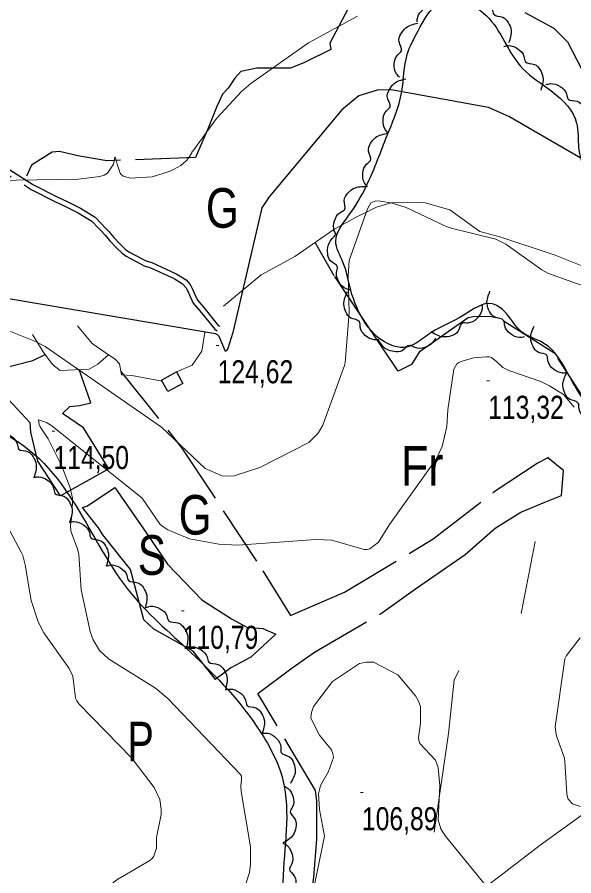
# Model space of a CAD drawing. Extents: x 483847 to 488453, y 4383581 to 4386795.
# Drawn here: x 485545.1 to 485756, y 4384534.4 to 4384859.8 of the extents above; entities that cross this region are included whole.
import ezdxf
from ezdxf.enums import TextEntityAlignment as Align

# ---------------------------------------------------------------- set-up
doc = ezdxf.new("R2010")
doc.units = 0
doc.header["$LTSCALE"] = 3.8
doc.linetypes.add('LONG_DASHED', pattern=[7.5, 6, -1.5])
doc.linetypes.add('MEDIUM_DASHED', pattern=[4.5, 3, -1.5])
for name, color, linetype, lineweight in [('25', 7, 'LONG_DASHED', 25), ('27', 7, 'Continuous', 25), ('38', 7, 'Continuous', 25), ('48', 7, 'MEDIUM_DASHED', 25), ('51', 7, 'Continuous', 13), ('7', 7, 'Continuous', 13), ('8', 7, 'Continuous', 25), ('9', 7, 'Continuous', 13)]:
    doc.layers.add(name, color=color, linetype=linetype, lineweight=lineweight)
doc.layers.add('31', color=7, linetype='Continuous')

msp = doc.modelspace()

# ---------------------------------------------------------------- linework, layer by layer
at = {"layer": '25'}
for points in [[(485670.52, 4384863.12), (485663.58, 4384850.02), (485663.92, 4384847.53), (485653.94, 4384842.65), (485648.66, 4384840.47), (485635.9, 4384840.51), (485629.88, 4384839.24), (485627.59, 4384836.72), (485624.99, 4384832.86), (485622.86, 4384830.64), (485620.69, 4384826.02), (485617.42, 4384817.74), (485612.68, 4384806.7), (485579.05, 4384805.38), (485568.05, 4384807.34), (485561.16, 4384808.86), (485558.38, 4384808.68), (485550.44, 4384803.76), (485548.65, 4384799.59)], [(485737.43, 4384861.64), (485748.45, 4384855.7), (485753.63, 4384850.45), (485760.78, 4384836.54), (485771.9, 4384816.65), (485793.75, 4384806.88), (485797.87, 4384806.37), (485801.17, 4384806.25), (485806.02, 4384804.3), (485828.24, 4384779), (485843, 4384751.47), (485846.99, 4384736.33), (485846.93, 4384721.85), (485847.05, 4384709.24), (485846.79, 4384707.07), (485840.9, 4384693.5), (485835.52, 4384684.5), (485831.96, 4384682.3), (485820.15, 4384680.22)], [(485819.28, 4384679), (485816.96, 4384677.78), (485807.22, 4384673.27), (485791.86, 4384664.71), (485789.3, 4384664.07), (485784.02, 4384667.45), (485780.06, 4384678.76), (485774.63, 4384687.55), (485773.81, 4384693.41), (485773.09, 4384695.37), (485770.95, 4384698.1), (485762.37, 4384711.51), (485748.86, 4384732.34), (485727.51, 4384745.77), (485724.07, 4384746.42), (485717.84, 4384746.21), (485716.04, 4384745.94), (485697.39, 4384732.85), (485694.47, 4384728.16), (485689.48, 4384725.68), (485678.02, 4384742.58), (485665.24, 4384761.82), (485657.95, 4384774.45)], [(485579.78, 4384688.69), (485561.47, 4384678.37), (485552.95, 4384691.55), (485551.46, 4384697.2), (485550.26, 4384702.61), (485550.01, 4384706.15), (485541.73, 4384714.89), (485540.59, 4384713.48), (485538.23, 4384711.19), (485528.09, 4384715.84), (485531.37, 4384724.72), (485551.02, 4384729.69), (485555.66, 4384732)], [(485579.78, 4384688.69), (485570.17, 4384704.13), (485562.29, 4384709.57), (485564.96, 4384712.23), (485568.71, 4384712.71), (485572.93, 4384713.7), (485568.58, 4384726.24)], [(485584.36, 4384725.56), (485607.5, 4384696.54), (485638.2, 4384649.96), (485648.69, 4384633.07), (485669.15, 4384641.93), (485702.75, 4384662.09), (485726.2, 4384680.28), (485742.11, 4384690.79), (485746.5, 4384693.03)], [(485687.56, 4384502.33), (485654, 4384480.07), (485653.16, 4384484.29), (485654.39, 4384496.8), (485654.69, 4384507.45), (485654.88, 4384515.55), (485657.55, 4384533.9), (485658.58, 4384548.29), (485658.64, 4384562.84), (485658.17, 4384566.75), (485636.26, 4384603.46), (485649.23, 4384613.18), (485657.79, 4384619.13), (485683.14, 4384633.93), (485696.03, 4384643.2), (485714.83, 4384656.21), (485726.15, 4384666.18), (485735.99, 4384672.27), (485744.97, 4384675.96), (485751.39, 4384678.5), (485752.05, 4384688.02), (485746.19, 4384692.88)], [(485620.24, 4384608.87), (485611.73, 4384619.57), (485596.84, 4384627.89), (485593.06, 4384631.47), (485588.01, 4384650.45), (485577.54, 4384663.58), (485575.85, 4384666.31), (485573.5, 4384669.34), (485569.88, 4384673.97), (485571.7, 4384674.62), (485582.08, 4384681.6)], [(485582.08, 4384681.6), (485594.13, 4384664.32), (485602.07, 4384652.57), (485615.08, 4384639.03), (485626.23, 4384631.82), (485632.04, 4384628.66), (485638.11, 4384628.12), (485643.11, 4384625.95), (485633.6, 4384617.3), (485626.04, 4384613.21), (485622.86, 4384610.78), (485620.13, 4384608.79)]]:
    msp.add_lwpolyline(points, dxfattribs=at)
at = {"layer": '27'}
for points in [[(485696.62, 4384858.05), (485696.86, 4384859.81), (485699.1, 4384862.86), (485702.55, 4384864.19), (485704.6, 4384864.12), (485706.56, 4384867.08), (485709.18, 4384868.5), (485712.2, 4384868.72), (485716.62, 4384866.47)], [(485820.93, 4384786.91), (485829.93, 4384776.12), (485837.9, 4384756.42), (485840.34, 4384733.43), (485842.37, 4384722.82), (485842.22, 4384712.24), (485841.81, 4384704.82), (485837.4, 4384695.88), (485833.39, 4384687.98), (485825.25, 4384685.17), (485818.69, 4384683.54), (485807.82, 4384705.15), (485800.72, 4384701.88), (485808.47, 4384677.31), (485810.73, 4384672.55), (485802.75, 4384665.31), (485793.07, 4384665.67), (485784.72, 4384668.87), (485779.53, 4384678.4), (485772.65, 4384691.03), (485766.02, 4384704.78), (485755.6, 4384721.43), (485746.57, 4384734.84), (485744.49, 4384736.3), (485736.37, 4384740.47), (485729.51, 4384748.52), (485725.04, 4384751.21), (485714.1, 4384746.79), (485702, 4384740.29), (485696.24, 4384736.32), (485692.16, 4384734.72), (485687.22, 4384735.4), (485671.47, 4384756.41), (485668.54, 4384767.03), (485665.8, 4384774.95), (485670.52, 4384784.41), (485677.36, 4384795.72), (485684.82, 4384813.84), (485690.85, 4384831.69), (485692.85, 4384845.62), (485697.04, 4384854.64), (485705.14, 4384864.95), (485713.55, 4384865.58), (485722.78, 4384860.5), (485736.67, 4384840.26), (485747.95, 4384831.55), (485757.09, 4384819.71), (485757.85, 4384810.25), (485765.69, 4384796.7), (485773.48, 4384795.76), (485779.37, 4384798.61), (485793.86, 4384804.4), (485801.29, 4384804), (485805.65, 4384799.36), (485812.83, 4384792.73), (485820.83, 4384785.71)], [(485717.59, 4384866.84), (485719.34, 4384867.12), (485722.91, 4384865.82), (485725.16, 4384862.9), (485725.66, 4384860.91), (485729.06, 4384859.86), (485731.18, 4384857.76), (485732.23, 4384854.92), (485731.32, 4384850.05)], [(485689.92, 4384837.05), (485688.76, 4384838.4), (485687.98, 4384842.11), (485689.28, 4384845.57), (485690.71, 4384847.05), (485689.8, 4384850.49), (485690.48, 4384853.39), (485692.33, 4384855.78), (485696.96, 4384857.58)], [(485729.5, 4384848.77), (485731.25, 4384849.07), (485734.83, 4384847.82), (485737.13, 4384844.93), (485737.66, 4384842.95), (485741.07, 4384841.95), (485743.22, 4384839.88), (485744.31, 4384837.06), (485743.48, 4384832.17)], [(485685.79, 4384815.81), (485684.6, 4384817.13), (485683.74, 4384820.83), (485684.97, 4384824.31), (485686.36, 4384825.82), (485685.39, 4384829.24), (485686, 4384832.16), (485687.81, 4384834.59), (485692.39, 4384836.48)], [(485745.45, 4384834.26), (485747.18, 4384834.64), (485750.82, 4384833.56), (485753.24, 4384830.77), (485753.86, 4384828.81), (485757.32, 4384827.97), (485759.55, 4384825.99), (485760.77, 4384823.23), (485760.16, 4384818.3)], [(485677.83, 4384795.61), (485676.72, 4384797), (485676.08, 4384800.74), (485677.5, 4384804.14), (485678.98, 4384805.57), (485678.2, 4384809.04), (485678.99, 4384811.92), (485680.92, 4384814.24), (485685.61, 4384815.87)], [(485666.06, 4384777.29), (485665.24, 4384778.87), (485665.33, 4384782.66), (485667.38, 4384785.73), (485669.11, 4384786.84), (485669.01, 4384790.39), (485670.33, 4384793.07), (485672.68, 4384794.97), (485677.59, 4384795.67)], [(485671.4, 4384756.41), (485669.69, 4384756.88), (485666.97, 4384759.52), (485666.12, 4384763.11), (485666.47, 4384765.14), (485663.8, 4384767.48), (485662.74, 4384770.27), (485662.94, 4384773.29), (485665.76, 4384777.36)], [(485399.45, 4384597.4), (485406.34, 4384581.13), (485421, 4384559.75), (485430.77, 4384553.03), (485445.43, 4384556.08), (485497.34, 4384583.58), (485534.6, 4384604.96), (485538.87, 4384620.85), (485539.48, 4384633.68), (485532.16, 4384649.57), (485503.45, 4384702.73), (485503.45, 4384717.39), (485508.95, 4384736.94), (485511.39, 4384744.28), (485519.33, 4384752.22), (485527.27, 4384754.05), (485535.82, 4384743.66), (485534.6, 4384735.11), (485528.49, 4384722.28), (485525.44, 4384710.06), (485535.82, 4384703.95), (485587.12, 4384642.85), (485610.94, 4384619.02), (485637.2, 4384589.08), (485645.75, 4384570.75), (485645.75, 4384532.25), (485647.58, 4384496.81), (485645.14, 4384480.31), (485637.2, 4384471.76), (485617.05, 4384450.37), (485573.69, 4384415.55), (485559.03, 4384404.55), (485550.48, 4384398.44), (485546.2, 4384389.88), (485547.42, 4384377.66), (485553.53, 4384370.33), (485558.42, 4384372.16), (485567.58, 4384380.11), (485586.07, 4384404.96)], [(485682.18, 4384737.65), (485680.4, 4384737.56), (485676.99, 4384739.22), (485675.06, 4384742.37), (485674.77, 4384744.4), (485671.5, 4384745.8), (485669.62, 4384748.11), (485668.87, 4384751.04), (485670.28, 4384755.8)], [(485737.23, 4384738.63), (485735.46, 4384738.43), (485731.96, 4384739.88), (485729.84, 4384742.91), (485729.42, 4384744.92), (485726.07, 4384746.11), (485724.06, 4384748.31), (485723.13, 4384751.19), (485724.25, 4384756.02)], [(485721.27, 4384750.52), (485721.17, 4384748.74), (485719.18, 4384745.52), (485715.85, 4384743.91), (485713.8, 4384743.83), (485712.08, 4384740.71), (485709.59, 4384739.08), (485706.6, 4384738.63), (485702.01, 4384740.51)], [(485753.51, 4384725.1), (485751.74, 4384724.95), (485748.27, 4384726.48), (485746.22, 4384729.55), (485745.84, 4384731.57), (485742.52, 4384732.83), (485740.56, 4384735.08), (485739.69, 4384737.98), (485740.93, 4384742.78)], [(485703.5, 4384738.14), (485702.64, 4384736.58), (485699.42, 4384734.58), (485695.72, 4384734.61), (485693.85, 4384735.44), (485690.92, 4384733.42), (485687.97, 4384733.06), (485685.08, 4384733.97), (485681.81, 4384737.7)], [(485765.07, 4384706.73), (485763.29, 4384706.66), (485759.9, 4384708.35), (485757.99, 4384711.51), (485757.72, 4384713.55), (485754.46, 4384714.97), (485752.6, 4384717.3), (485751.87, 4384720.24), (485753.32, 4384724.98)], [(485537.44, 4384702.03), (485539.19, 4384702.33), (485542.77, 4384701.08), (485545.07, 4384698.19), (485545.6, 4384696.21), (485549.02, 4384695.22), (485551.16, 4384693.14), (485552.26, 4384690.32), (485551.42, 4384685.43)], [(485551.34, 4384685.37), (485553.1, 4384685.62), (485556.65, 4384684.29), (485558.87, 4384681.34), (485559.36, 4384679.35), (485562.75, 4384678.27), (485564.84, 4384676.14), (485565.86, 4384673.29), (485564.9, 4384668.43)], [(485564.84, 4384668.37), (485566.59, 4384668.67), (485570.17, 4384667.42), (485572.46, 4384664.52), (485572.99, 4384662.54), (485576.4, 4384661.54), (485578.54, 4384659.46), (485579.63, 4384656.64), (485578.79, 4384651.75)], [(485578.88, 4384651.83), (485580.62, 4384652.21), (485584.25, 4384651.11), (485586.66, 4384648.32), (485587.28, 4384646.36), (485590.73, 4384645.51), (485592.96, 4384643.52), (485594.17, 4384640.75), (485593.54, 4384635.83)], [(485593.85, 4384636.13), (485595.57, 4384636.57), (485599.25, 4384635.64), (485601.78, 4384632.95), (485602.47, 4384631.02), (485605.96, 4384630.32), (485608.27, 4384628.43), (485609.6, 4384625.71), (485609.18, 4384620.77)], [(485609.26, 4384620.84), (485610.99, 4384621.22), (485614.63, 4384620.14), (485617.05, 4384617.35), (485617.67, 4384615.4), (485621.13, 4384614.56), (485623.36, 4384612.58), (485624.58, 4384609.81), (485623.96, 4384604.89)], [(485623.99, 4384604.92), (485625.75, 4384605.2), (485629.32, 4384603.94), (485631.6, 4384601.04), (485632.13, 4384599.05), (485635.53, 4384598.04), (485637.67, 4384595.95), (485638.75, 4384593.13), (485637.88, 4384588.24)], [(485638.31, 4384588.51), (485640.08, 4384588.44), (485643.34, 4384586.5), (485645, 4384583.2), (485645.12, 4384581.15), (485648.26, 4384579.49), (485649.94, 4384577.02), (485650.44, 4384574.04), (485648.63, 4384569.42)], [(485586.07, 4384404.96), (485597.78, 4384411.17), (485606.35, 4384417.2), (485622.8, 4384434.3), (485638.04, 4384445.26), (485644.5, 4384445.62), (485658.99, 4384445.86), (485668.07, 4384446.18), (485677.83, 4384446.56), (485685.78, 4384446.52), (485686.16, 4384446.52), (485695.75, 4384445.63), (485705.07, 4384446.85), (485720.26, 4384453.83), (485731.69, 4384460.95), (485744.83, 4384466.76), (485753.85, 4384468.21), (485762.1, 4384467.94), (485771.46, 4384466.38), (485779.77, 4384465.21), (485792.44, 4384459.25), (485803.25, 4384459.25), (485830.42, 4384465.39), (485855.97, 4384473.28), (485881.92, 4384482.28), (485908.3, 4384490.54), (485915.32, 4384493.44), (485922.33, 4384495.59), (485931.48, 4384495.68), (485950.13, 4384498.57), (485982.66, 4384501.4), (486018.63, 4384502.69), (486042.78, 4384507.44), (486070.69, 4384512.67), (486104.24, 4384513.09), (486123.28, 4384517.17), (486134.56, 4384518.36), (486141.25, 4384519.31), (486150.43, 4384521.51), (486171.2, 4384525.11), (486181.12, 4384526.7), (486198.83, 4384526.52), (486209.89, 4384528.39), (486216.24, 4384532.2), (486231.76, 4384541.73), (486248.98, 4384549.44), (486261.04, 4384553.17), (486271.06, 4384556.25), (486282.21, 4384558.87), (486287.69, 4384558.94), (486300.96, 4384558.6), (486310.55, 4384557.18), (486316.3, 4384555.23), (486321.69, 4384554.32), (486328.92, 4384556.7), (486335.23, 4384562.38), (486343.66, 4384568.94), (486364.13, 4384578.33), (486366, 4384578), (486368.6, 4384576.09), (486369.79, 4384575.39), (486372.24, 4384574.08), (486374.23, 4384571.43), (486375.15, 4384567.21), (486374.25, 4384561.97), (486372.4, 4384559.07), (486370.63, 4384555.87), (486352.9, 4384543.97), (486339.38, 4384532.31), (486332.19, 4384527.76), (486317.97, 4384520.39), (486311.22, 4384515.38), (486308.88, 4384513.84), (486298.76, 4384488.69), (486287.54, 4384464.54), (486285.75, 4384455.41), (486283.18, 4384443.07), (486279.57, 4384432.24), (486279.26, 4384426.39), (486278.79, 4384419.5), (486290, 4384406.28), (486334.09, 4384403.62), (486358.16, 4384397.5), (486380.73, 4384396.58), (486398.89, 4384396.32), (486406.69, 4384396.05), (486425.56, 4384393.46), (486433.95, 4384392.44), (486444.35, 4384390.71), (486451.38, 4384388.51), (486459.96, 4384385.16)], [(485646.24, 4384568.48), (485647.75, 4384567.55), (485649.63, 4384564.25), (485649.45, 4384560.56), (485648.54, 4384558.72), (485650.45, 4384555.72), (485650.69, 4384552.75), (485649.65, 4384549.91), (485645.8, 4384546.78)], [(485645.81, 4384546.78), (485647.33, 4384545.88), (485649.26, 4384542.61), (485649.14, 4384538.92), (485648.26, 4384537.06), (485650.22, 4384534.1), (485650.51, 4384531.13), (485649.51, 4384528.27), (485645.71, 4384525.08)]]:
    msp.add_spline(points, degree=3, dxfattribs=at)
at = {"layer": '38'}
msp.add_lwpolyline([(485534.55, 4384806.76), (485551.29, 4384796.28), (485559.92, 4384791.82), (485564.47, 4384789.73), (485569.11, 4384787.4), (485574.57, 4384784.08), (485577.19, 4384781.38), (485578.3, 4384780.17), (485579.86, 4384778.56), (485581.05, 4384777.1), (485581.71, 4384776.27), (485583.91, 4384773.94), (485586.18, 4384771.82), (485587.41, 4384770.84), (485592.68, 4384768.09), (485593.92, 4384767.47), (485596.08, 4384766.85), (485599.83, 4384765.13), (485603.11, 4384763.59), (485605.51, 4384762.49), (485609.06, 4384760.23), (485610.59, 4384758.5), (485611.49, 4384756.8), (485612.36, 4384754.76), (485613.43, 4384752.52), (485615.85, 4384749.82), (485621.27, 4384743.03), (485621.9, 4384742.66)], dxfattribs=at)
at = {"layer": '38', "linetype": 'MEDIUM_DASHED'}
msp.add_lwpolyline([(485533.16, 4384805.33), (485550.33, 4384794.58), (485559.06, 4384790.06), (485563.62, 4384787.97), (485568.16, 4384785.69), (485573.35, 4384782.54), (485575.76, 4384780.04), (485576.88, 4384778.82), (485578.4, 4384777.26), (485579.53, 4384775.87), (485580.23, 4384775), (485582.53, 4384772.55), (485584.91, 4384770.33), (485586.34, 4384769.2), (485591.79, 4384766.34), (485593.21, 4384765.65), (485595.39, 4384765.01), (485599, 4384763.36), (485602.28, 4384761.82), (485604.58, 4384760.77), (485607.77, 4384758.73), (485608.97, 4384757.38), (485609.72, 4384755.96), (485610.58, 4384753.95), (485611.79, 4384751.43), (485614.35, 4384748.56), (485619.97, 4384741.53), (485620.91, 4384740.98)], dxfattribs=at)
at = {"layer": '38', "linetype": 'LONG_DASHED'}
msp.add_spline([(485450.32, 4384320.61), (485462.4, 4384320.51), (485473.43, 4384320.88), (485482.62, 4384323.37), (485490, 4384324.99), (485501.85, 4384330.15), (485516.14, 4384337.75), (485524.23, 4384341.46), (485529.61, 4384345.21), (485577.96, 4384368.38), (485586, 4384374.12), (485596.57, 4384383.8), (485611.96, 4384394.76), (485621.26, 4384405.35), (485631.35, 4384418.34), (485634.75, 4384424.97), (485637, 4384429.97), (485638.56, 4384434.37), (485640.35, 4384438.77), (485643.85, 4384441.95), (485651.49, 4384446.42), (485654.54, 4384449.45), (485656.6, 4384451.89), (485673.07, 4384454.44), (485675.46, 4384454.03), (485679.49, 4384452.62), (485718.1, 4384455.44), (485729.3, 4384461.58), (485760.12, 4384476.15), (485767.32, 4384476.05), (485770.98, 4384475.09), (485773.52, 4384473.93), (485779.62, 4384470.09), (485800.09, 4384479.48), (485803.29, 4384483.18), (485810.72, 4384488.63), (485821.25, 4384495.76), (485840.3, 4384505.47), (485862.7, 4384518.73), (485872.14, 4384522.34), (485887.66, 4384526.92), (485901.83, 4384531.75), (485917.02, 4384533.86), (485940.42, 4384538.02), (485963.89, 4384541.96), (485980.94, 4384549), (485983.45, 4384550.99), (485984.28, 4384556.38), (485984.82, 4384562.6), (485988.91, 4384576.12), (485990.86, 4384596.58), (485991.2, 4384615.56), (485990.27, 4384628.78), (485985.71, 4384640.7), (485973.12, 4384647.03), (485967.85, 4384650.79), (485962.31, 4384652.22), (485945.83, 4384664.31), (485943.49, 4384668.84), (485940.51, 4384675.64), (485940.42, 4384675.76)], degree=3, dxfattribs=at)
at = {"layer": '48'}
msp.add_lwpolyline([(485599.77, 4384722.32), (485605.45, 4384725.41), (485607.85, 4384721), (485602.17, 4384717.91)], close=True, dxfattribs=at)
at = {"layer": '51'}
msp.add_line((485741.31, 4384661.08), (485736.04, 4384633.77), dxfattribs=at)
for points in [[(485623.21, 4384750.34), (485637.56, 4384762.14), (485650.26, 4384769.17), (485665.12, 4384779.38), (485673.29, 4384783.92), (485678.2, 4384786.32), (485681.3, 4384787.86), (485686.8, 4384789.43), (485692.43, 4384789.72), (485697.3, 4384789.65), (485699.7, 4384789.47), (485708.97, 4384786.86), (485720.41, 4384778.59), (485728.03, 4384776.53), (485748.94, 4384769.63), (485776.77, 4384758.57)], [(485600.04, 4384721.83), (485588.46, 4384723.98), (485584.56, 4384724.33), (485583.87, 4384728.4), (485582.25, 4384730.22), (485580.09, 4384731.6), (485573.48, 4384736.12), (485567.95, 4384742.88)], [(485550.87, 4384739.6), (485554.97, 4384732.94), (485558.06, 4384728.69), (485559.17, 4384727.62), (485561.33, 4384725.94), (485572.36, 4384726.39), (485575.62, 4384728.29), (485579.67, 4384731.9)], [(485605.45, 4384725.41), (485611.33, 4384728), (485615.01, 4384733.2), (485616.16, 4384740.47)], [(485871.8, 4384640.01), (485826.51, 4384605.99), (485743.79, 4384546.47), (485696.68, 4384510.22), (485687.56, 4384502.33)], [(485703.04, 4384550.95), (485708.53, 4384588.32), (485710.69, 4384608.62), (485712.47, 4384612.27)]]:
    msp.add_lwpolyline(points, dxfattribs=at)
at = {"layer": '7'}
for p, q in [((485620.54, 4384735.44), (485621.54, 4384735.44)), ((485723.07, 4384721.97), (485724.07, 4384721.97)), ((485558.32, 4384702.94), (485559.32, 4384702.94)), ((485607.32, 4384634.78), (485608.32, 4384634.78)), ((485675.22, 4384566.05), (485676.22, 4384566.05))]:
    msp.add_line(p, q, dxfattribs=at)
at = {"layer": '8'}
msp.add_lwpolyline([(485784.81, 4384791.21), (485731.37, 4384822.13), (485723.73, 4384825.57), (485686.84, 4384832.29), (485681.44, 4384832.13), (485674.52, 4384830.04), (485668.15, 4384824.65), (485640.52, 4384791.79), (485637.75, 4384787.62), (485626.85, 4384740.31), (485624.84, 4384734.25), (485624.4, 4384733.5), (485624.01, 4384733.14), (485621.59, 4384738.79), (485620.94, 4384739.42), (485620.18, 4384739.88), (485536.41, 4384754)], dxfattribs=at)
at = {"layer": '9'}
for points in [[(485582.17, 4384806.79), (485582.32, 4384806.67), (485582.9, 4384804.11), (485584.07, 4384800.72), (485584.58, 4384800.08), (485585.18, 4384799.56), (485588.01, 4384798.75), (485596.28, 4384799.27), (485602.68, 4384801.38), (485604.28, 4384802.05), (485607.03, 4384803.63), (485608.95, 4384805.24), (485610.08, 4384806.5), (485611.24, 4384808.39), (485611.3, 4384808.65), (485611.36, 4384808.83), (485611.39, 4384808.87), (485611.43, 4384808.91), (485611.6, 4384809.05), (485620.59, 4384821.43), (485630.09, 4384831.63), (485633.67, 4384834.69), (485655.42, 4384850.07), (485673.99, 4384860.17)], [(485520.96, 4384797.71), (485568.35, 4384798.38), (485576.42, 4384799.43), (485578, 4384799.99), (485579.29, 4384800.67), (485581.57, 4384804.11), (485582.03, 4384806.67), (485582.17, 4384806.79)], [(485774.43, 4384752.68), (485746.47, 4384762.68), (485743.87, 4384764.01), (485730.27, 4384773.82), (485726.47, 4384775.66), (485709.52, 4384779.81), (485707.64, 4384780.47), (485692.5, 4384787.66), (485687.12, 4384789.35), (485682.71, 4384790.14), (485680.97, 4384790.17), (485679.11, 4384789.45), (485677.81, 4384787.17), (485670.86, 4384767.6), (485670.45, 4384761.78), (485670.9, 4384747.94), (485669.32, 4384728.85), (485669.14, 4384727.85), (485668.27, 4384725.39), (485660.9, 4384705.23), (485659.15, 4384702.22), (485655.64, 4384698.66), (485637.03, 4384689.21), (485627.26, 4384686.06), (485624.93, 4384685.87), (485622.77, 4384685.96), (485616.29, 4384688.75), (485599.73, 4384704.42), (485555.73, 4384734.96), (485551.99, 4384736.97), (485541.26, 4384741.22)], [(485756.14, 4384711.98), (485752.15, 4384716.84), (485746.74, 4384720.14), (485743.46, 4384721.69), (485731.33, 4384725.93), (485729.13, 4384727.08), (485726.87, 4384729.26), (485724.8, 4384730.84), (485723.91, 4384731.04), (485722.88, 4384731.15), (485718.01, 4384730.68), (485713.35, 4384729.34), (485712.46, 4384728.9), (485711.74, 4384728.42), (485710.56, 4384726.42), (485708.23, 4384711.06), (485707.87, 4384704.7), (485706.11, 4384697.07), (485703.8, 4384692.28), (485686.16, 4384667.57), (485681.97, 4384660.91), (485678.75, 4384658.38), (485677.68, 4384658.14), (485676.53, 4384658.11), (485664.28, 4384661.58), (485658.24, 4384661.82), (485628.73, 4384659.74), (485621.45, 4384660.05), (485610.32, 4384662.18), (485602.22, 4384665.54), (485600.59, 4384666.55), (485599.22, 4384667.59), (485592.41, 4384677.6)], [(485592.41, 4384677.6), (485558.26, 4384704.93), (485556.23, 4384706.22), (485553.09, 4384707.23), (485553.45, 4384705.47), (485553.84, 4384704.55), (485556.82, 4384700.08), (485561.99, 4384689.63), (485565.15, 4384681.4), (485565.99, 4384677.53), (485565.87, 4384671.76), (485565.27, 4384667.18), (485565.43, 4384664.99), (485567.95, 4384658.36), (485568.38, 4384656.25), (485569.3, 4384642.74), (485572.72, 4384627.05), (485573.91, 4384623.8), (485576.22, 4384619.75), (485579.73, 4384616.64), (485597.51, 4384605.59), (485602.11, 4384601.64), (485629.75, 4384572.76), (485630.08, 4384572.24), (485630.14, 4384570.8), (485629.77, 4384568.57), (485629.97, 4384566.34), (485633.44, 4384545.34), (485633.53, 4384538.78), (485633.11, 4384535.7), (485630.42, 4384527.52)], [(485536.7, 4384675.4), (485546.61, 4384657.13), (485547.21, 4384655.75), (485548.11, 4384652.31)], [(485548.11, 4384652.31), (485550.41, 4384638.78), (485553.06, 4384630.71), (485555.19, 4384626.49), (485564.8, 4384613.01), (485566.21, 4384610.05), (485567.18, 4384601.8), (485567.7, 4384600.7), (485568.4, 4384599.59), (485588.46, 4384579.04), (485596.94, 4384567.94), (485599.13, 4384563.36), (485599.65, 4384559.71), (485599.59, 4384557.61), (485597.92, 4384548.91), (485597.84, 4384547.97), (485597.87, 4384544.83), (485596.91, 4384541.87), (485596.19, 4384541.03), (485595.28, 4384540.2), (485582.85, 4384532.87), (485545.4, 4384503.08), (485522.12, 4384481.77)], [(485758.54, 4384560.72), (485755.54, 4384561.64), (485753.9, 4384563.49), (485753.6, 4384564.38), (485753.36, 4384565.43), (485752.67, 4384577.71), (485752.44, 4384579.01), (485749.52, 4384587.14), (485749.31, 4384587.98), (485748.95, 4384590.82), (485752.62, 4384616.59), (485753.26, 4384617.95), (485758.37, 4384624.59)], [(485721.86, 4384531.64), (485707.37, 4384549.41), (485705.61, 4384552.2), (485704.57, 4384555.61), (485705.23, 4384568.64), (485704.6, 4384575.4), (485704.14, 4384576.89), (485703.55, 4384578.21), (485697.64, 4384584.59), (485697.28, 4384585.68), (485697.11, 4384586.88), (485697.97, 4384592.13), (485697.88, 4384598.59), (485697.1, 4384600.56), (485696, 4384602.6), (485689.29, 4384610.6), (485680.12, 4384615.38), (485677.47, 4384615.39), (485674.76, 4384614.83), (485664.58, 4384608.07), (485657.42, 4384598.56), (485656.63, 4384596.28), (485656.36, 4384594.14), (485659.65, 4384587.66), (485664.21, 4384582.21), (485664.74, 4384580.72), (485664.94, 4384579.24), (485663.01, 4384573.98), (485660.04, 4384568.6), (485659.59, 4384567.04), (485659.3, 4384565.46), (485659.61, 4384559.5), (485661.51, 4384549.43), (485656.83, 4384526.71)]]:
    msp.add_lwpolyline(points, dxfattribs=at)

# ---------------------------------------------------------------- texts
at = {"layer": '31'}
for s, width, p in [('G', 0.8, (485622.84, 4384780.03)), ('Fr', 0.85, (485698.51, 4384682.25)), ('G', 0.8, (485612.51, 4384663.72)), ('S', 0.8, (485596.11, 4384648.48)), ('P', 0.75, (485591.85, 4384577.79))]:
    msp.add_text(s, height=15, dxfattribs=dict(at, width=width)).set_placement(p, align=Align.CENTER)
at = {"layer": '7', "width": 0.8}
for s, p in [('124,62', (485621.04, 4384721.07)), ('113,32', (485723.57, 4384707.6)), ('114,50', (485558.82, 4384688.57)), ('110,79', (485607.82, 4384620.41)), ('106,89', (485675.72, 4384551.68))]:
    msp.add_text(s, height=8.75, dxfattribs=at).set_placement(p)

doc.saveas('drawing.dxf')
